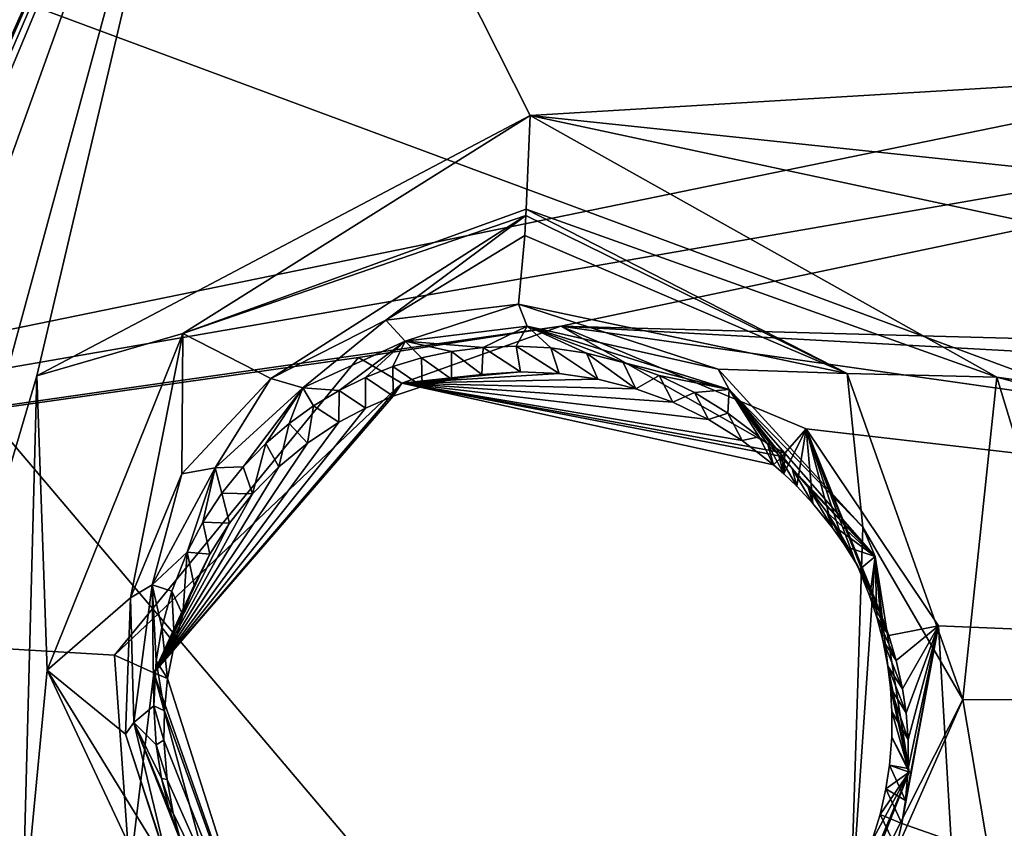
# Model space of a CAD drawing. Header units: millimetres. Extents: x -147 to 294, y -82 to 275.
# Tile 453 of 609: x 194.7 to 200.19, y 246.17 to 250.68. Entities that reach past the tile are written whole.
import ezdxf

# ---------------------------------------------------------------- set-up
doc = ezdxf.new("R2010")
doc.units = ezdxf.units.MM
doc.header["$LTSCALE"] = 67.506716
for name, color, linetype in [('1625', 7, 'CONTINUOUS'), ('1643', 7, 'CONTINUOUS'), ('1670', 7, 'CONTINUOUS'), ('3726', 7, 'CONTINUOUS'), ('3764', 7, 'CONTINUOUS'), ('3765', 7, 'CONTINUOUS'), ('3766', 7, 'CONTINUOUS'), ('3767', 7, 'CONTINUOUS'), ('3768', 7, 'CONTINUOUS'), ('3769', 7, 'CONTINUOUS'), ('3770', 7, 'CONTINUOUS'), ('3771', 7, 'CONTINUOUS'), ('3772', 7, 'CONTINUOUS'), ('499', 7, 'CONTINUOUS'), ('601', 7, 'CONTINUOUS'), ('611', 7, 'CONTINUOUS'), ('612', 7, 'CONTINUOUS'), ('662', 7, 'CONTINUOUS'), ('841', 7, 'CONTINUOUS')]:
    doc.layers.add(name, color=color, linetype=linetype)

msp = doc.modelspace()

# ---------------------------------------------------------------- linework, layer by layer
at = {"layer": '1625', "linetype": 'CONTINUOUS'}
for points in [[(187.5558, 242.917, -11.1501), (187.1139, 243.3813, -14.0428), (194.7344, 254.6063, -12.1771), (187.5558, 242.917, -11.1501)], [(188.0006, 242.4567, -8.2618), (187.5558, 242.917, -11.1501), (194.7344, 254.6063, -12.1771), (188.0006, 242.4567, -8.2618)], [(195.9043, 253.4007, -5.7726), (188.0006, 242.4567, -8.2618), (194.7344, 254.6063, -12.1771), (195.9043, 253.4007, -5.7726)], [(187.202, 239.8861, -8.0262), (188.0006, 242.4567, -8.2618), (195.9043, 253.4007, -5.7726), (187.202, 239.8861, -8.0262)]]:
    msp.add_3dface(points, dxfattribs=at)
at = {"layer": '1643', "linetype": 'CONTINUOUS'}
for points in [[(187.202, 239.8861, -8.0262), (195.9043, 253.4007, -5.7726), (188.5051, 239.7905, -7.8996), (187.202, 239.8861, -8.0262)], [(195.9043, 253.4007, -5.7726), (189.8064, 239.6973, -7.78), (188.5051, 239.7905, -7.8996), (195.9043, 253.4007, -5.7726)], [(189.8064, 239.6973, -7.78), (195.9043, 253.4007, -5.7726), (189.8647, 239.7818, -7.761), (189.8064, 239.6973, -7.78)], [(189.8647, 239.7818, -7.761), (195.9043, 253.4007, -5.7726), (189.9254, 239.8636, -7.7422), (189.8647, 239.7818, -7.761)], [(189.9254, 239.8636, -7.7422), (195.9043, 253.4007, -5.7726), (190.1901, 240.1637, -7.6699), (189.9254, 239.8636, -7.7422)], [(190.1901, 240.1637, -7.6699), (195.9043, 253.4007, -5.7726), (190.485, 240.4206, -7.6024), (190.1901, 240.1637, -7.6699)], [(190.485, 240.4206, -7.6024), (195.9043, 253.4007, -5.7726), (191.4188, 240.9098, -7.443), (190.485, 240.4206, -7.6024)], [(191.4188, 240.9098, -7.443), (195.9043, 253.4007, -5.7726), (192.5469, 241.0558, -7.3231), (191.4188, 240.9098, -7.443)], [(192.5469, 241.0558, -7.3231), (195.9043, 253.4007, -5.7726), (194.7959, 248.692, -6.2404), (192.5469, 241.0558, -7.3231)], [(195.9043, 253.4007, -5.7726), (197.5468, 250.1453, -5.9645), (194.7959, 248.692, -6.2404), (195.9043, 253.4007, -5.7726)], [(197.5468, 250.1453, -5.9645), (195.9043, 253.4007, -5.7726), (204.3996, 250.5565, -5.7391), (197.5468, 250.1453, -5.9645)], [(204.3996, 250.5565, -5.7391), (195.9043, 253.4007, -5.7726), (202.9667, 251.9624, -5.6625), (204.3996, 250.5565, -5.7391)], [(213.0038, 248.5157, -5.9044), (197.5468, 250.1453, -5.9645), (204.3996, 250.5565, -5.7391), (213.0038, 248.5157, -5.9044)], [(213.0038, 248.5157, -5.9044), (212.5142, 246.9401, -6.0049), (197.5468, 250.1453, -5.9645), (213.0038, 248.5157, -5.9044)], [(197.5468, 250.1453, -5.9645), (212.5142, 246.9401, -6.0049), (200.1496, 248.6845, -5.9904), (197.5468, 250.1453, -5.9645)], [(194.7147, 245.5854, -6.5777), (192.5469, 241.0558, -7.3231), (194.7959, 248.692, -6.2404), (194.7147, 245.5854, -6.5777)], [(212.5142, 246.9401, -6.0049), (212.902, 245.2862, -6.1371), (200.1496, 248.6845, -5.9904), (212.5142, 246.9401, -6.0049)], [(200.1496, 248.6845, -5.9904), (212.902, 245.2862, -6.1371), (200.6965, 246.8815, -6.1373), (200.1496, 248.6845, -5.9904)]]:
    msp.add_3dface(points, dxfattribs=at)
at = {"layer": '1670', "linetype": 'CONTINUOUS'}
for points in [[(193.4176, 254.433, -3.5053), (187.9031, 247.5677, -4.5563), (204.72, 251.0209, -3.3975), (193.4176, 254.433, -3.5053)], [(204.72, 251.0209, -3.3975), (187.9031, 247.5677, -4.5563), (205.9478, 250.702, -3.4091), (204.72, 251.0209, -3.3975)], [(205.9478, 250.702, -3.4091), (187.9031, 247.5677, -4.5563), (197.7173, 248.9699, -3.7503), (205.9478, 250.702, -3.4091)], [(214.6212, 248.5156, -3.6353), (205.9478, 250.702, -3.4091), (197.7173, 248.9699, -3.7503), (214.6212, 248.5156, -3.6353)], [(197.7173, 248.9699, -3.7503), (187.9031, 247.5677, -4.5563), (196.5898, 248.7942, -3.8194), (197.7173, 248.9699, -3.7503)], [(214.0716, 248.0712, -3.65), (214.6212, 248.5156, -3.6353), (197.7173, 248.9699, -3.7503), (214.0716, 248.0712, -3.65)], [(213.4618, 246.7322, -3.7288), (214.0716, 248.0712, -3.65), (197.7173, 248.9699, -3.7503), (213.4618, 246.7322, -3.7288)], [(199.0867, 248.396, -3.7451), (213.4618, 246.7322, -3.7288), (197.7173, 248.9699, -3.7503), (199.0867, 248.396, -3.7451)], [(196.5898, 248.7942, -3.8194), (187.9031, 247.5677, -4.5563), (195.2285, 247.1336, -4.058), (196.5898, 248.7942, -3.8194)], [(199.8242, 247.2973, -3.8183), (213.4618, 246.7322, -3.7288), (199.0867, 248.396, -3.7451), (199.8242, 247.2973, -3.8183)], [(187.9031, 247.5677, -4.5563), (184.3451, 239.7066, -6.0448), (195.314, 245.924, -4.1828), (187.9031, 247.5677, -4.5563)], [(195.2285, 247.1336, -4.058), (187.9031, 247.5677, -4.5563), (195.314, 245.924, -4.1828), (195.2285, 247.1336, -4.058)], [(199.8937, 246.0966, -3.9325), (213.4618, 246.7322, -3.7288), (199.8242, 247.2973, -3.8183), (199.8937, 246.0966, -3.9325)], [(198.5865, 244.4599, -4.1641), (213.4618, 246.7322, -3.7288), (199.8937, 246.0966, -3.9325), (198.5865, 244.4599, -4.1641)], [(213.4618, 246.7322, -3.7288), (198.5865, 244.4599, -4.1641), (207.1573, 243.304, -4.0113), (213.4618, 246.7322, -3.7288)]]:
    msp.add_3dface(points, dxfattribs=at)
at = {"layer": '3726', "linetype": 'CONTINUOUS'}
msp.add_3dface([(194.7344, 254.6063, -12.1771), (187.1139, 243.3813, -14.0428), (194.3424, 255.0643, -12.5345), (194.7344, 254.6063, -12.1771)], dxfattribs=at)
at = {"layer": '3764', "linetype": 'CONTINUOUS'}
for points in [[(199.0333, 248.0762, -4.0726), (199.0867, 248.396, -3.7451), (198.9611, 248.1459, -4.0719), (199.0333, 248.0762, -4.0726)], [(198.9611, 248.1459, -4.0719), (199.0867, 248.396, -3.7451), (198.9674, 248.2597, -3.829), (198.9611, 248.1459, -4.0719)], [(199.1234, 247.9797, -4.0741), (199.0867, 248.396, -3.7451), (199.0333, 248.0762, -4.0726), (199.1234, 247.9797, -4.0741)], [(199.8242, 247.2973, -3.8183), (199.0867, 248.396, -3.7451), (199.5473, 247.2431, -4.1031), (199.8242, 247.2973, -3.8183)], [(199.5473, 247.2431, -4.1031), (199.0867, 248.396, -3.7451), (199.5022, 247.3652, -4.0966), (199.5473, 247.2431, -4.1031)], [(199.5022, 247.3652, -4.0966), (199.0867, 248.396, -3.7451), (199.4321, 247.5208, -4.0892), (199.5022, 247.3652, -4.0966)], [(199.4321, 247.5208, -4.0892), (199.0867, 248.396, -3.7451), (199.3624, 247.6491, -4.0839), (199.4321, 247.5208, -4.0892)], [(199.3624, 247.6491, -4.0839), (199.0867, 248.396, -3.7451), (199.2957, 247.7554, -4.0801), (199.3624, 247.6491, -4.0839)], [(199.2957, 247.7554, -4.0801), (199.0867, 248.396, -3.7451), (199.2333, 247.8438, -4.0774), (199.2957, 247.7554, -4.0801)], [(199.2333, 247.8438, -4.0774), (199.0867, 248.396, -3.7451), (199.1234, 247.9797, -4.0741), (199.2333, 247.8438, -4.0774)], [(198.9042, 248.1963, -4.0717), (198.9611, 248.1459, -4.0719), (198.952, 248.2427, -3.854), (198.9042, 248.1963, -4.0717)], [(198.952, 248.2427, -3.854), (198.9611, 248.1459, -4.0719), (198.9674, 248.2597, -3.829), (198.952, 248.2427, -3.854)], [(199.5886, 247.1039, -4.1111), (199.8242, 247.2973, -3.8183), (199.5473, 247.2431, -4.1031), (199.5886, 247.1039, -4.1111)], [(199.6234, 246.9449, -4.1212), (199.8242, 247.2973, -3.8183), (199.5886, 247.1039, -4.1111), (199.6234, 246.9449, -4.1212)], [(199.8937, 246.0966, -3.9325), (199.8242, 247.2973, -3.8183), (199.619, 246.1937, -4.1807), (199.8937, 246.0966, -3.9325)], [(199.619, 246.1937, -4.1807), (199.8242, 247.2973, -3.8183), (199.6395, 246.3221, -4.169), (199.619, 246.1937, -4.1807)], [(199.6428, 246.811, -4.1303), (199.8242, 247.2973, -3.8183), (199.6234, 246.9449, -4.1212), (199.6428, 246.811, -4.1303)], [(199.6395, 246.3221, -4.169), (199.8242, 247.2973, -3.8183), (199.6542, 246.5008, -4.1539), (199.6395, 246.3221, -4.169)], [(199.6541, 246.6633, -4.1411), (199.8242, 247.2973, -3.8183), (199.6428, 246.811, -4.1303), (199.6541, 246.6633, -4.1411)], [(199.6542, 246.5008, -4.1539), (199.8242, 247.2973, -3.8183), (199.6541, 246.6633, -4.1411), (199.6542, 246.5008, -4.1539)], [(199.5881, 246.0582, -4.1936), (199.8937, 246.0966, -3.9325), (199.619, 246.1937, -4.1807), (199.5881, 246.0582, -4.1936)]]:
    msp.add_3dface(points, dxfattribs=at)
at = {"layer": '3765', "linetype": 'CONTINUOUS'}
for points in [[(197.7173, 248.9699, -3.7503), (196.5898, 248.7942, -3.8194), (196.8307, 248.6518, -3.9242), (197.7173, 248.9699, -3.7503)], [(198.9674, 248.2597, -3.829), (197.7173, 248.9699, -3.7503), (196.8307, 248.6518, -3.9242), (198.9674, 248.2597, -3.829)], [(199.0867, 248.396, -3.7451), (197.7173, 248.9699, -3.7503), (198.9674, 248.2597, -3.829), (199.0867, 248.396, -3.7451)], [(196.5898, 248.7942, -3.8194), (195.2285, 247.1336, -4.058), (196.8307, 248.6518, -3.9242), (196.5898, 248.7942, -3.8194)], [(197.7086, 248.705, -4.1103), (196.8307, 248.6518, -3.9242), (197.4924, 248.7137, -4.1239), (197.7086, 248.705, -4.1103)], [(197.4924, 248.7137, -4.1239), (196.8307, 248.6518, -3.9242), (197.2778, 248.7002, -4.1392), (197.4924, 248.7137, -4.1239)], [(197.9242, 248.6738, -4.0986), (196.8307, 248.6518, -3.9242), (197.7086, 248.705, -4.1103), (197.9242, 248.6738, -4.0986)], [(197.2778, 248.7002, -4.1392), (196.8307, 248.6518, -3.9242), (197.1088, 248.6735, -4.1526), (197.2778, 248.7002, -4.1392)], [(198.1363, 248.6202, -4.0889), (196.8307, 248.6518, -3.9242), (197.9242, 248.6738, -4.0986), (198.1363, 248.6202, -4.0889)], [(197.1088, 248.6735, -4.1526), (196.8307, 248.6518, -3.9242), (196.9437, 248.6332, -4.167), (197.1088, 248.6735, -4.1526)], [(196.8307, 248.6518, -3.9242), (195.2285, 247.1336, -4.058), (195.4483, 247.0356, -4.1585), (196.8307, 248.6518, -3.9242)], [(196.8307, 248.6518, -3.9242), (195.4483, 247.0356, -4.1585), (196.783, 248.5793, -4.1822), (196.8307, 248.6518, -3.9242)], [(196.9437, 248.6332, -4.167), (196.8307, 248.6518, -3.9242), (196.783, 248.5793, -4.1822), (196.9437, 248.6332, -4.167)], [(198.9042, 248.1963, -4.0717), (198.952, 248.2427, -3.854), (196.8307, 248.6518, -3.9242), (198.9042, 248.1963, -4.0717)], [(198.9042, 248.1963, -4.0717), (196.8307, 248.6518, -3.9242), (198.7292, 248.3313, -4.0727), (198.9042, 248.1963, -4.0717)], [(198.952, 248.2427, -3.854), (198.9674, 248.2597, -3.829), (196.8307, 248.6518, -3.9242), (198.952, 248.2427, -3.854)], [(198.7292, 248.3313, -4.0727), (196.8307, 248.6518, -3.9242), (198.5413, 248.4478, -4.0759), (198.7292, 248.3313, -4.0727)], [(198.5413, 248.4478, -4.0759), (196.8307, 248.6518, -3.9242), (198.3428, 248.5446, -4.0813), (198.5413, 248.4478, -4.0759)], [(198.3428, 248.5446, -4.0813), (196.8307, 248.6518, -3.9242), (198.1363, 248.6202, -4.0889), (198.3428, 248.5446, -4.0813)], [(196.783, 248.5793, -4.1822), (195.4483, 247.0356, -4.1585), (196.628, 248.5122, -4.1983), (196.783, 248.5793, -4.1822)], [(196.628, 248.5122, -4.1983), (195.4483, 247.0356, -4.1585), (196.4798, 248.4329, -4.2149), (196.628, 248.5122, -4.1983)], [(196.4798, 248.4329, -4.2149), (195.4483, 247.0356, -4.1585), (196.3054, 248.3172, -4.2365), (196.4798, 248.4329, -4.2149)], [(196.3054, 248.3172, -4.2365), (195.4483, 247.0356, -4.1585), (196.1447, 248.184, -4.2588), (196.3054, 248.3172, -4.2365)], [(196.1447, 248.184, -4.2588), (195.4483, 247.0356, -4.1585), (195.9983, 248.0339, -4.2817), (196.1447, 248.184, -4.2588)], [(195.9983, 248.0339, -4.2817), (195.4483, 247.0356, -4.1585), (195.8691, 247.8702, -4.3048), (195.9983, 248.0339, -4.2817)], [(195.8691, 247.8702, -4.3048), (195.4483, 247.0356, -4.1585), (195.76, 247.6974, -4.3273), (195.8691, 247.8702, -4.3048)], [(195.76, 247.6974, -4.3273), (195.4483, 247.0356, -4.1585), (195.6735, 247.5238, -4.3485), (195.76, 247.6974, -4.3273)], [(195.6735, 247.5238, -4.3485), (195.4483, 247.0356, -4.1585), (195.609, 247.3572, -4.3676), (195.6735, 247.5238, -4.3485)], [(195.609, 247.3572, -4.3676), (195.4483, 247.0356, -4.1585), (195.5629, 247.199, -4.3847), (195.609, 247.3572, -4.3676)], [(195.5629, 247.199, -4.3847), (195.4483, 247.0356, -4.1585), (195.5247, 247.0027, -4.4047), (195.5629, 247.199, -4.3847)], [(195.2285, 247.1336, -4.058), (195.314, 245.924, -4.1828), (195.4483, 247.0356, -4.1585), (195.2285, 247.1336, -4.058)], [(195.314, 245.924, -4.1828), (196.0411, 244.8424, -4.2603), (195.4483, 247.0356, -4.1585), (195.314, 245.924, -4.1828)], [(196.0411, 244.8424, -4.2603), (196.166, 244.9908, -4.302), (195.4483, 247.0356, -4.1585), (196.0411, 244.8424, -4.2603)], [(195.4483, 247.0356, -4.1585), (196.166, 244.9908, -4.302), (195.5247, 247.0027, -4.4047), (195.4483, 247.0356, -4.1585)], [(195.5247, 247.0027, -4.4047), (196.166, 244.9908, -4.302), (195.5069, 246.8228, -4.4219), (195.5247, 247.0027, -4.4047)], [(195.5069, 246.8228, -4.4219), (196.166, 244.9908, -4.302), (195.5046, 246.6586, -4.4366), (195.5069, 246.8228, -4.4219)], [(195.5046, 246.6586, -4.4366), (196.166, 244.9908, -4.302), (195.522, 246.4399, -4.4547), (195.5046, 246.6586, -4.4366)], [(195.522, 246.4399, -4.4547), (196.166, 244.9908, -4.302), (195.5561, 246.2511, -4.469), (195.522, 246.4399, -4.4547)], [(195.5561, 246.2511, -4.469), (196.166, 244.9908, -4.302), (195.6003, 246.0882, -4.4803), (195.5561, 246.2511, -4.469)]]:
    msp.add_3dface(points, dxfattribs=at)
at = {"layer": '3766', "linetype": 'CONTINUOUS'}
for points in [[(197.2837, 248.8504, -4.7862), (197.2778, 248.7002, -4.1392), (197.1081, 248.8281, -4.7966), (197.2837, 248.8504, -4.7862)], [(197.4924, 248.7137, -4.1239), (197.2778, 248.7002, -4.1392), (197.2837, 248.8504, -4.7862), (197.4924, 248.7137, -4.1239)], [(197.4687, 248.8576, -4.777), (197.4924, 248.7137, -4.1239), (197.2837, 248.8504, -4.7862), (197.4687, 248.8576, -4.777)], [(197.7086, 248.705, -4.1103), (197.4924, 248.7137, -4.1239), (197.4687, 248.8576, -4.777), (197.7086, 248.705, -4.1103)], [(197.6618, 248.8475, -4.7691), (197.7086, 248.705, -4.1103), (197.4687, 248.8576, -4.777), (197.6618, 248.8475, -4.7691)], [(197.9242, 248.6738, -4.0986), (197.7086, 248.705, -4.1103), (197.6618, 248.8475, -4.7691), (197.9242, 248.6738, -4.0986)], [(197.8615, 248.8179, -4.7629), (197.9242, 248.6738, -4.0986), (197.6618, 248.8475, -4.7691), (197.8615, 248.8179, -4.7629)], [(196.9409, 248.7922, -4.808), (196.9437, 248.6332, -4.167), (196.7814, 248.7438, -4.8203), (196.9409, 248.7922, -4.808)], [(197.1081, 248.8281, -4.7966), (197.1088, 248.6735, -4.1526), (196.9409, 248.7922, -4.808), (197.1081, 248.8281, -4.7966)], [(197.1088, 248.6735, -4.1526), (196.9437, 248.6332, -4.167), (196.9409, 248.7922, -4.808), (197.1088, 248.6735, -4.1526)], [(197.2778, 248.7002, -4.1392), (197.1088, 248.6735, -4.1526), (197.1081, 248.8281, -4.7966), (197.2778, 248.7002, -4.1392)], [(198.1363, 248.6202, -4.0889), (197.9242, 248.6738, -4.0986), (197.8615, 248.8179, -4.7629), (198.1363, 248.6202, -4.0889)], [(198.0645, 248.767, -4.7587), (198.1363, 248.6202, -4.0889), (197.8615, 248.8179, -4.7629), (198.0645, 248.767, -4.7587)], [(196.7814, 248.7438, -4.8203), (196.783, 248.5793, -4.1822), (196.6282, 248.6831, -4.8337), (196.7814, 248.7438, -4.8203)], [(196.9437, 248.6332, -4.167), (196.783, 248.5793, -4.1822), (196.7814, 248.7438, -4.8203), (196.9437, 248.6332, -4.167)], [(198.2665, 248.6939, -4.7567), (198.1363, 248.6202, -4.0889), (198.0645, 248.767, -4.7587), (198.2665, 248.6939, -4.7567)], [(196.6282, 248.6831, -4.8337), (196.628, 248.5122, -4.1983), (196.4808, 248.6102, -4.8481), (196.6282, 248.6831, -4.8337)], [(196.783, 248.5793, -4.1822), (196.628, 248.5122, -4.1983), (196.6282, 248.6831, -4.8337), (196.783, 248.5793, -4.1822)], [(198.3428, 248.5446, -4.0813), (198.1363, 248.6202, -4.0889), (198.2665, 248.6939, -4.7567), (198.3428, 248.5446, -4.0813)], [(198.4632, 248.5991, -4.757), (198.3428, 248.5446, -4.0813), (198.2665, 248.6939, -4.7567), (198.4632, 248.5991, -4.757)], [(196.4808, 248.6102, -4.8481), (196.4798, 248.4329, -4.2149), (196.3391, 248.5251, -4.8635), (196.4808, 248.6102, -4.8481)], [(196.628, 248.5122, -4.1983), (196.4798, 248.4329, -4.2149), (196.4808, 248.6102, -4.8481), (196.628, 248.5122, -4.1983)], [(198.5413, 248.4478, -4.0759), (198.3428, 248.5446, -4.0813), (198.4632, 248.5991, -4.757), (198.5413, 248.4478, -4.0759)], [(198.6496, 248.4844, -4.7597), (198.5413, 248.4478, -4.0759), (198.4632, 248.5991, -4.757), (198.6496, 248.4844, -4.7597)], [(196.3391, 248.5251, -4.8635), (196.3054, 248.3172, -4.2365), (196.2028, 248.4268, -4.8801), (196.3391, 248.5251, -4.8635)], [(196.4798, 248.4329, -4.2149), (196.3054, 248.3172, -4.2365), (196.3391, 248.5251, -4.8635), (196.4798, 248.4329, -4.2149)], [(198.7292, 248.3313, -4.0727), (198.5413, 248.4478, -4.0759), (198.6496, 248.4844, -4.7597), (198.7292, 248.3313, -4.0727)], [(198.8232, 248.3513, -4.7648), (198.7292, 248.3313, -4.0727), (198.6496, 248.4844, -4.7597), (198.8232, 248.3513, -4.7648)], [(196.2028, 248.4268, -4.8801), (196.1447, 248.184, -4.2588), (196.0722, 248.3143, -4.8979), (196.2028, 248.4268, -4.8801)], [(196.3054, 248.3172, -4.2365), (196.1447, 248.184, -4.2588), (196.2028, 248.4268, -4.8801), (196.3054, 248.3172, -4.2365)], [(198.9042, 248.1963, -4.0717), (198.7292, 248.3313, -4.0727), (198.8232, 248.3513, -4.7648), (198.9042, 248.1963, -4.0717)], [(196.0722, 248.3143, -4.8979), (195.9983, 248.0339, -4.2817), (195.946, 248.1842, -4.9175), (196.0722, 248.3143, -4.8979)], [(196.1447, 248.184, -4.2588), (195.9983, 248.0339, -4.2817), (196.0722, 248.3143, -4.8979), (196.1447, 248.184, -4.2588)], [(195.946, 248.1842, -4.9175), (195.9983, 248.0339, -4.2817), (195.8282, 248.0378, -4.9384), (195.946, 248.1842, -4.9175)], [(195.8282, 248.0378, -4.9384), (195.8691, 247.8702, -4.3048), (195.7215, 247.8752, -4.9606), (195.8282, 248.0378, -4.9384)], [(195.9983, 248.0339, -4.2817), (195.8691, 247.8702, -4.3048), (195.8282, 248.0378, -4.9384), (195.9983, 248.0339, -4.2817)], [(195.7215, 247.8752, -4.9606), (195.76, 247.6974, -4.3273), (195.6341, 247.7088, -4.9823), (195.7215, 247.8752, -4.9606)], [(195.8691, 247.8702, -4.3048), (195.76, 247.6974, -4.3273), (195.7215, 247.8752, -4.9606), (195.8691, 247.8702, -4.3048)], [(195.6341, 247.7088, -4.9823), (195.609, 247.3572, -4.3676), (195.5476, 247.4906, -5.0095), (195.6341, 247.7088, -4.9823)], [(195.6735, 247.5238, -4.3485), (195.609, 247.3572, -4.3676), (195.6341, 247.7088, -4.9823), (195.6735, 247.5238, -4.3485)], [(195.76, 247.6974, -4.3273), (195.6735, 247.5238, -4.3485), (195.6341, 247.7088, -4.9823), (195.76, 247.6974, -4.3273)], [(195.5476, 247.4906, -5.0095), (195.5629, 247.199, -4.3847), (195.4927, 247.2883, -5.0336), (195.5476, 247.4906, -5.0095)], [(195.609, 247.3572, -4.3676), (195.5629, 247.199, -4.3847), (195.5476, 247.4906, -5.0095), (195.609, 247.3572, -4.3676)], [(195.4927, 247.2883, -5.0336), (195.5247, 247.0027, -4.4047), (195.4615, 247.1017, -5.0548), (195.4927, 247.2883, -5.0336)], [(195.5629, 247.199, -4.3847), (195.5247, 247.0027, -4.4047), (195.4927, 247.2883, -5.0336), (195.5629, 247.199, -4.3847)], [(195.4615, 247.1017, -5.0548), (195.5069, 246.8228, -4.4219), (195.4474, 246.8509, -5.0821), (195.4615, 247.1017, -5.0548)], [(195.5247, 247.0027, -4.4047), (195.5069, 246.8228, -4.4219), (195.4615, 247.1017, -5.0548), (195.5247, 247.0027, -4.4047)], [(195.5069, 246.8228, -4.4219), (195.5046, 246.6586, -4.4366), (195.4474, 246.8509, -5.0821), (195.5069, 246.8228, -4.4219)], [(195.4474, 246.8509, -5.0821), (195.5046, 246.6586, -4.4366), (195.4605, 246.633, -5.1046), (195.4474, 246.8509, -5.0821)], [(195.5046, 246.6586, -4.4366), (195.522, 246.4399, -4.4547), (195.4605, 246.633, -5.1046), (195.5046, 246.6586, -4.4366)], [(195.4605, 246.633, -5.1046), (195.522, 246.4399, -4.4547), (195.4909, 246.4444, -5.123), (195.4605, 246.633, -5.1046)], [(195.522, 246.4399, -4.4547), (195.5561, 246.2511, -4.469), (195.4909, 246.4444, -5.123), (195.522, 246.4399, -4.4547)], [(195.4909, 246.4444, -5.123), (195.5561, 246.2511, -4.469), (195.532, 246.2816, -5.1382), (195.4909, 246.4444, -5.123)], [(195.5561, 246.2511, -4.469), (195.6003, 246.0882, -4.4803), (195.532, 246.2816, -5.1382), (195.5561, 246.2511, -4.469)], [(195.532, 246.2816, -5.1382), (195.6003, 246.0882, -4.4803), (195.5792, 246.1409, -5.1508), (195.532, 246.2816, -5.1382)]]:
    msp.add_3dface(points, dxfattribs=at)
at = {"layer": '3767', "linetype": 'CONTINUOUS'}
for points in [[(198.9042, 248.1963, -4.0717), (198.8232, 248.3513, -4.7648), (198.8717, 248.3091, -4.7667), (198.9042, 248.1963, -4.0717)], [(198.9611, 248.1459, -4.0719), (198.9042, 248.1963, -4.0717), (198.8717, 248.3091, -4.7667), (198.9611, 248.1459, -4.0719)], [(198.9323, 248.2514, -4.7695), (198.9611, 248.1459, -4.0719), (198.8717, 248.3091, -4.7667), (198.9323, 248.2514, -4.7695)], [(199.0333, 248.0762, -4.0726), (198.9611, 248.1459, -4.0719), (198.9323, 248.2514, -4.7695), (199.0333, 248.0762, -4.0726)], [(199.0069, 248.1749, -4.7736), (199.0333, 248.0762, -4.0726), (198.9323, 248.2514, -4.7695), (199.0069, 248.1749, -4.7736)], [(199.1234, 247.9797, -4.0741), (199.0333, 248.0762, -4.0726), (199.0069, 248.1749, -4.7736), (199.1234, 247.9797, -4.0741)], [(199.0962, 248.0716, -4.7796), (199.1234, 247.9797, -4.0741), (199.0069, 248.1749, -4.7736), (199.0962, 248.0716, -4.7796)], [(199.2333, 247.8438, -4.0774), (199.1234, 247.9797, -4.0741), (199.0962, 248.0716, -4.7796), (199.2333, 247.8438, -4.0774)], [(199.2011, 247.9306, -4.7885), (199.2333, 247.8438, -4.0774), (199.0962, 248.0716, -4.7796), (199.2011, 247.9306, -4.7885)], [(199.2957, 247.7554, -4.0801), (199.2333, 247.8438, -4.0774), (199.2011, 247.9306, -4.7885), (199.2957, 247.7554, -4.0801)], [(199.2589, 247.841, -4.7945), (199.2957, 247.7554, -4.0801), (199.2011, 247.9306, -4.7885), (199.2589, 247.841, -4.7945)], [(199.3624, 247.6491, -4.0839), (199.2957, 247.7554, -4.0801), (199.2589, 247.841, -4.7945), (199.3624, 247.6491, -4.0839)], [(199.3194, 247.7351, -4.802), (199.3624, 247.6491, -4.0839), (199.2589, 247.841, -4.7945), (199.3194, 247.7351, -4.802)], [(199.4321, 247.5208, -4.0892), (199.3624, 247.6491, -4.0839), (199.3194, 247.7351, -4.802), (199.4321, 247.5208, -4.0892)], [(199.381, 247.6097, -4.8114), (199.4321, 247.5208, -4.0892), (199.3194, 247.7351, -4.802), (199.381, 247.6097, -4.8114)], [(199.5022, 247.3652, -4.0966), (199.4321, 247.5208, -4.0892), (199.381, 247.6097, -4.8114), (199.5022, 247.3652, -4.0966)], [(199.4414, 247.4607, -4.8231), (199.5022, 247.3652, -4.0966), (199.381, 247.6097, -4.8114), (199.4414, 247.4607, -4.8231)], [(199.5473, 247.2431, -4.1031), (199.5022, 247.3652, -4.0966), (199.4414, 247.4607, -4.8231), (199.5473, 247.2431, -4.1031)], [(199.4792, 247.3459, -4.8325), (199.5473, 247.2431, -4.1031), (199.4414, 247.4607, -4.8231), (199.4792, 247.3459, -4.8325)], [(199.5886, 247.1039, -4.1111), (199.5473, 247.2431, -4.1031), (199.4792, 247.3459, -4.8325), (199.5886, 247.1039, -4.1111)], [(199.513, 247.2168, -4.8435), (199.5886, 247.1039, -4.1111), (199.4792, 247.3459, -4.8325), (199.513, 247.2168, -4.8435)], [(199.6234, 246.9449, -4.1212), (199.5886, 247.1039, -4.1111), (199.513, 247.2168, -4.8435), (199.6234, 246.9449, -4.1212)], [(199.5408, 247.0715, -4.8564), (199.6234, 246.9449, -4.1212), (199.513, 247.2168, -4.8435), (199.5408, 247.0715, -4.8564)], [(199.6428, 246.811, -4.1303), (199.6234, 246.9449, -4.1212), (199.5408, 247.0715, -4.8564), (199.6428, 246.811, -4.1303)], [(199.5557, 246.9509, -4.8675), (199.6428, 246.811, -4.1303), (199.5408, 247.0715, -4.8564), (199.5557, 246.9509, -4.8675)], [(199.6541, 246.6633, -4.1411), (199.6428, 246.811, -4.1303), (199.5557, 246.9509, -4.8675), (199.6541, 246.6633, -4.1411)], [(199.5637, 246.8193, -4.88), (199.6541, 246.6633, -4.1411), (199.5557, 246.9509, -4.8675), (199.5637, 246.8193, -4.88)], [(199.5628, 246.6759, -4.8942), (199.6542, 246.5008, -4.1539), (199.5637, 246.8193, -4.88), (199.5628, 246.6759, -4.8942)], [(199.6542, 246.5008, -4.1539), (199.6541, 246.6633, -4.1411), (199.5637, 246.8193, -4.88), (199.6542, 246.5008, -4.1539)], [(199.5503, 246.5204, -4.9101), (199.6542, 246.5008, -4.1539), (199.5628, 246.6759, -4.8942), (199.5503, 246.5204, -4.9101)], [(199.5298, 246.3867, -4.9243), (199.6395, 246.3221, -4.169), (199.5503, 246.5204, -4.9101), (199.5298, 246.3867, -4.9243)], [(199.6395, 246.3221, -4.169), (199.6542, 246.5008, -4.1539), (199.5503, 246.5204, -4.9101), (199.6395, 246.3221, -4.169)], [(199.4976, 246.2445, -4.9399), (199.619, 246.1937, -4.1807), (199.5298, 246.3867, -4.9243), (199.4976, 246.2445, -4.9399)], [(199.619, 246.1937, -4.1807), (199.6395, 246.3221, -4.169), (199.5298, 246.3867, -4.9243), (199.619, 246.1937, -4.1807)], [(199.4515, 246.0947, -4.9571), (199.5881, 246.0582, -4.1936), (199.4976, 246.2445, -4.9399), (199.4515, 246.0947, -4.9571)], [(199.5881, 246.0582, -4.1936), (199.619, 246.1937, -4.1807), (199.4976, 246.2445, -4.9399), (199.5881, 246.0582, -4.1936)]]:
    msp.add_3dface(points, dxfattribs=at)
at = {"layer": '3768', "linetype": 'CONTINUOUS'}
for points in [[(197.5291, 248.9698, -4.7639), (197.2837, 248.8504, -4.7862), (196.8492, 248.8863, -4.8036), (197.5291, 248.9698, -4.7639)], [(197.4687, 248.8576, -4.777), (197.2837, 248.8504, -4.7862), (197.5291, 248.9698, -4.7639), (197.4687, 248.8576, -4.777)], [(197.6618, 248.8475, -4.7691), (197.4687, 248.8576, -4.777), (197.5291, 248.9698, -4.7639), (197.6618, 248.8475, -4.7691)], [(198.0645, 248.767, -4.7587), (197.8615, 248.8179, -4.7629), (197.5291, 248.9698, -4.7639), (198.0645, 248.767, -4.7587)], [(198.0645, 248.767, -4.7587), (197.5291, 248.9698, -4.7639), (198.6564, 248.6149, -4.7475), (198.0645, 248.767, -4.7587)], [(197.8615, 248.8179, -4.7629), (197.6618, 248.8475, -4.7691), (197.5291, 248.9698, -4.7639), (197.8615, 248.8179, -4.7629)], [(196.8492, 248.8863, -4.8036), (196.4808, 248.6102, -4.8481), (196.2796, 248.6244, -4.857), (196.8492, 248.8863, -4.8036)], [(196.6282, 248.6831, -4.8337), (196.4808, 248.6102, -4.8481), (196.8492, 248.8863, -4.8036), (196.6282, 248.6831, -4.8337)], [(196.7814, 248.7438, -4.8203), (196.6282, 248.6831, -4.8337), (196.8492, 248.8863, -4.8036), (196.7814, 248.7438, -4.8203)], [(196.9409, 248.7922, -4.808), (196.7814, 248.7438, -4.8203), (196.8492, 248.8863, -4.8036), (196.9409, 248.7922, -4.808)], [(197.2837, 248.8504, -4.7862), (197.1081, 248.8281, -4.7966), (196.8492, 248.8863, -4.8036), (197.2837, 248.8504, -4.7862)], [(197.1081, 248.8281, -4.7966), (196.9409, 248.7922, -4.808), (196.8492, 248.8863, -4.8036), (197.1081, 248.8281, -4.7966)], [(198.2665, 248.6939, -4.7567), (198.0645, 248.767, -4.7587), (198.6564, 248.6149, -4.7475), (198.2665, 248.6939, -4.7567)], [(198.4632, 248.5991, -4.757), (198.2665, 248.6939, -4.7567), (198.6564, 248.6149, -4.7475), (198.4632, 248.5991, -4.757)], [(196.2796, 248.6244, -4.857), (195.946, 248.1842, -4.9175), (195.7908, 248.1793, -4.9264), (196.2796, 248.6244, -4.857)], [(196.0722, 248.3143, -4.8979), (195.946, 248.1842, -4.9175), (196.2796, 248.6244, -4.857), (196.0722, 248.3143, -4.8979)], [(196.2028, 248.4268, -4.8801), (196.0722, 248.3143, -4.8979), (196.2796, 248.6244, -4.857), (196.2028, 248.4268, -4.8801)], [(196.3391, 248.5251, -4.8635), (196.2028, 248.4268, -4.8801), (196.2796, 248.6244, -4.857), (196.3391, 248.5251, -4.8635)], [(196.4808, 248.6102, -4.8481), (196.3391, 248.5251, -4.8635), (196.2796, 248.6244, -4.857), (196.4808, 248.6102, -4.8481)], [(198.6496, 248.4844, -4.7597), (198.4632, 248.5991, -4.757), (198.6564, 248.6149, -4.7475), (198.6496, 248.4844, -4.7597)], [(198.8232, 248.3513, -4.7648), (198.6496, 248.4844, -4.7597), (198.6564, 248.6149, -4.7475), (198.8232, 248.3513, -4.7648)], [(198.8717, 248.3091, -4.7667), (198.8232, 248.3513, -4.7648), (198.6564, 248.6149, -4.7475), (198.8717, 248.3091, -4.7667)], [(199.0069, 248.1749, -4.7736), (198.9323, 248.2514, -4.7695), (198.6564, 248.6149, -4.7475), (199.0069, 248.1749, -4.7736)], [(199.4704, 247.6846, -4.8007), (199.0069, 248.1749, -4.7736), (198.6564, 248.6149, -4.7475), (199.4704, 247.6846, -4.8007)], [(198.9323, 248.2514, -4.7695), (198.8717, 248.3091, -4.7667), (198.6564, 248.6149, -4.7475), (198.9323, 248.2514, -4.7695)], [(195.7908, 248.1793, -4.9264), (195.6341, 247.7088, -4.9823), (195.4388, 247.5263, -5.0121), (195.7908, 248.1793, -4.9264)], [(195.7215, 247.8752, -4.9606), (195.6341, 247.7088, -4.9823), (195.7908, 248.1793, -4.9264), (195.7215, 247.8752, -4.9606)], [(195.8282, 248.0378, -4.9384), (195.7215, 247.8752, -4.9606), (195.7908, 248.1793, -4.9264), (195.8282, 248.0378, -4.9384)], [(195.946, 248.1842, -4.9175), (195.8282, 248.0378, -4.9384), (195.7908, 248.1793, -4.9264), (195.946, 248.1842, -4.9175)], [(199.0962, 248.0716, -4.7796), (199.0069, 248.1749, -4.7736), (199.4704, 247.6846, -4.8007), (199.0962, 248.0716, -4.7796)], [(199.2011, 247.9306, -4.7885), (199.0962, 248.0716, -4.7796), (199.4704, 247.6846, -4.8007), (199.2011, 247.9306, -4.7885)], [(199.2589, 247.841, -4.7945), (199.2011, 247.9306, -4.7885), (199.4704, 247.6846, -4.8007), (199.2589, 247.841, -4.7945)], [(199.3194, 247.7351, -4.802), (199.2589, 247.841, -4.7945), (199.4704, 247.6846, -4.8007), (199.3194, 247.7351, -4.802)], [(195.6341, 247.7088, -4.9823), (195.5476, 247.4906, -5.0095), (195.4388, 247.5263, -5.0121), (195.6341, 247.7088, -4.9823)], [(199.381, 247.6097, -4.8114), (199.3194, 247.7351, -4.802), (199.4704, 247.6846, -4.8007), (199.381, 247.6097, -4.8114)], [(199.4414, 247.4607, -4.8231), (199.381, 247.6097, -4.8114), (199.4704, 247.6846, -4.8007), (199.4414, 247.4607, -4.8231)], [(199.4792, 247.3459, -4.8325), (199.4414, 247.4607, -4.8231), (199.4704, 247.6846, -4.8007), (199.4792, 247.3459, -4.8325)], [(199.5408, 247.0715, -4.8564), (199.513, 247.2168, -4.8435), (199.4704, 247.6846, -4.8007), (199.5408, 247.0715, -4.8564)], [(199.6602, 246.4803, -4.9095), (199.5408, 247.0715, -4.8564), (199.4704, 247.6846, -4.8007), (199.6602, 246.4803, -4.9095)], [(199.513, 247.2168, -4.8435), (199.4792, 247.3459, -4.8325), (199.4704, 247.6846, -4.8007), (199.513, 247.2168, -4.8435)], [(195.4388, 247.5263, -5.0121), (195.4474, 246.8509, -5.0821), (195.3362, 246.7576, -5.0986), (195.4388, 247.5263, -5.0121)], [(195.5476, 247.4906, -5.0095), (195.4927, 247.2883, -5.0336), (195.4388, 247.5263, -5.0121), (195.5476, 247.4906, -5.0095)], [(195.4927, 247.2883, -5.0336), (195.4615, 247.1017, -5.0548), (195.4388, 247.5263, -5.0121), (195.4927, 247.2883, -5.0336)], [(195.4615, 247.1017, -5.0548), (195.4474, 246.8509, -5.0821), (195.4388, 247.5263, -5.0121), (195.4615, 247.1017, -5.0548)], [(199.5557, 246.9509, -4.8675), (199.5408, 247.0715, -4.8564), (199.6602, 246.4803, -4.9095), (199.5557, 246.9509, -4.8675)], [(199.5637, 246.8193, -4.88), (199.5557, 246.9509, -4.8675), (199.6602, 246.4803, -4.9095), (199.5637, 246.8193, -4.88)], [(195.4474, 246.8509, -5.0821), (195.4605, 246.633, -5.1046), (195.3362, 246.7576, -5.0986), (195.4474, 246.8509, -5.0821)], [(199.5628, 246.6759, -4.8942), (199.5637, 246.8193, -4.88), (199.6602, 246.4803, -4.9095), (199.5628, 246.6759, -4.8942)], [(195.4605, 246.633, -5.1046), (195.4909, 246.4444, -5.123), (195.3362, 246.7576, -5.0986), (195.4605, 246.633, -5.1046)], [(195.4909, 246.4444, -5.123), (195.532, 246.2816, -5.1382), (195.3362, 246.7576, -5.0986), (195.4909, 246.4444, -5.123)], [(195.532, 246.2816, -5.1382), (195.5792, 246.1409, -5.1508), (195.3362, 246.7576, -5.0986), (195.532, 246.2816, -5.1382)], [(195.5792, 246.1409, -5.1508), (195.6294, 246.0192, -5.1611), (195.3362, 246.7576, -5.0986), (195.5792, 246.1409, -5.1508)], [(195.3362, 246.7576, -5.0986), (195.6294, 246.0192, -5.1611), (195.5245, 245.978, -5.1719), (195.3362, 246.7576, -5.0986)], [(199.5503, 246.5204, -4.9101), (199.5628, 246.6759, -4.8942), (199.6602, 246.4803, -4.9095), (199.5503, 246.5204, -4.9101)], [(199.2276, 245.4529, -5.0333), (199.4515, 246.0947, -4.9571), (199.6602, 246.4803, -4.9095), (199.2276, 245.4529, -5.0333)], [(199.4515, 246.0947, -4.9571), (199.4976, 246.2445, -4.9399), (199.6602, 246.4803, -4.9095), (199.4515, 246.0947, -4.9571)], [(199.4976, 246.2445, -4.9399), (199.5298, 246.3867, -4.9243), (199.6602, 246.4803, -4.9095), (199.4976, 246.2445, -4.9399)], [(199.5298, 246.3867, -4.9243), (199.5503, 246.5204, -4.9101), (199.6602, 246.4803, -4.9095), (199.5298, 246.3867, -4.9243)]]:
    msp.add_3dface(points, dxfattribs=at)
at = {"layer": '3769', "linetype": 'CONTINUOUS'}
for points in [[(197.4807, 249.092, -5.2236), (196.8492, 248.8863, -4.8036), (196.741, 249.0018, -5.3072), (197.4807, 249.092, -5.2236)], [(197.5291, 248.9698, -4.7639), (196.8492, 248.8863, -4.8036), (197.4807, 249.092, -5.2236), (197.5291, 248.9698, -4.7639)], [(196.741, 249.0018, -5.3072), (196.2796, 248.6244, -4.857), (196.1004, 248.678, -5.3923), (196.741, 249.0018, -5.3072)], [(196.8492, 248.8863, -4.8036), (196.2796, 248.6244, -4.857), (196.741, 249.0018, -5.3072), (196.8492, 248.8863, -4.8036)], [(196.1004, 248.678, -5.3923), (195.7908, 248.1793, -4.9264), (195.6036, 248.1447, -5.4734), (196.1004, 248.678, -5.3923)], [(196.2796, 248.6244, -4.857), (195.7908, 248.1793, -4.9264), (196.1004, 248.678, -5.3923), (196.2796, 248.6244, -4.857)], [(195.7908, 248.1793, -4.9264), (195.4388, 247.5263, -5.0121), (195.6036, 248.1447, -5.4734), (195.7908, 248.1793, -4.9264)], [(195.6036, 248.1447, -5.4734), (195.4388, 247.5263, -5.0121), (195.3181, 247.4541, -5.5411), (195.6036, 248.1447, -5.4734)], [(195.4388, 247.5263, -5.0121), (195.3362, 246.7576, -5.0986), (195.3181, 247.4541, -5.5411), (195.4388, 247.5263, -5.0121)], [(195.3181, 247.4541, -5.5411), (195.3362, 246.7576, -5.0986), (195.2903, 246.6922, -5.5844), (195.3181, 247.4541, -5.5411)], [(195.3362, 246.7576, -5.0986), (195.5245, 245.978, -5.1719), (195.2903, 246.6922, -5.5844), (195.3362, 246.7576, -5.0986)], [(195.2903, 246.6922, -5.5844), (195.5245, 245.978, -5.1719), (195.5341, 245.9415, -5.5946), (195.2903, 246.6922, -5.5844)]]:
    msp.add_3dface(points, dxfattribs=at)
at = {"layer": '3770', "linetype": 'CONTINUOUS'}
for points in [[(194.7959, 248.692, -6.2404), (197.5468, 250.1453, -5.9645), (195.6106, 248.9292, -6.0434), (194.7959, 248.692, -6.2404)], [(195.6106, 248.9292, -6.0434), (197.5468, 250.1453, -5.9645), (197.525, 249.622, -5.8685), (195.6106, 248.9292, -6.0434)], [(197.5231, 249.5866, -5.8505), (195.6106, 248.9292, -6.0434), (197.525, 249.622, -5.8685), (197.5231, 249.5866, -5.8505)], [(196.1004, 248.678, -5.3923), (195.6106, 248.9292, -6.0434), (197.5231, 249.5866, -5.8505), (196.1004, 248.678, -5.3923)], [(196.741, 249.0018, -5.3072), (196.1004, 248.678, -5.3923), (197.5231, 249.5866, -5.8505), (196.741, 249.0018, -5.3072)], [(196.741, 249.0018, -5.3072), (197.5231, 249.5866, -5.8505), (197.5164, 249.4743, -5.7805), (196.741, 249.0018, -5.3072)], [(197.4807, 249.092, -5.2236), (196.741, 249.0018, -5.3072), (197.5164, 249.4743, -5.7805), (197.4807, 249.092, -5.2236)], [(194.8536, 247.0499, -6.2569), (194.7959, 248.692, -6.2404), (195.6106, 248.9292, -6.0434), (194.8536, 247.0499, -6.2569)], [(195.3181, 247.4541, -5.5411), (194.8536, 247.0499, -6.2569), (195.6106, 248.9292, -6.0434), (195.3181, 247.4541, -5.5411)], [(195.6036, 248.1447, -5.4734), (195.3181, 247.4541, -5.5411), (195.6106, 248.9292, -6.0434), (195.6036, 248.1447, -5.4734)], [(196.1004, 248.678, -5.3923), (195.6036, 248.1447, -5.4734), (195.6106, 248.9292, -6.0434), (196.1004, 248.678, -5.3923)], [(194.7147, 245.5854, -6.5777), (194.7959, 248.692, -6.2404), (194.8536, 247.0499, -6.2569), (194.7147, 245.5854, -6.5777)], [(195.3181, 247.4541, -5.5411), (195.2903, 246.6922, -5.5844), (194.8536, 247.0499, -6.2569), (195.3181, 247.4541, -5.5411)], [(195.7033, 245.2364, -6.33), (194.7147, 245.5854, -6.5777), (194.8536, 247.0499, -6.2569), (195.7033, 245.2364, -6.33)], [(195.2903, 246.6922, -5.5844), (195.5341, 245.9415, -5.5946), (194.8536, 247.0499, -6.2569), (195.2903, 246.6922, -5.5844)], [(195.5341, 245.9415, -5.5946), (195.7033, 245.2364, -6.33), (194.8536, 247.0499, -6.2569), (195.5341, 245.9415, -5.5946)]]:
    msp.add_3dface(points, dxfattribs=at)
at = {"layer": '3771', "linetype": 'CONTINUOUS'}
for points in [[(197.5468, 250.1453, -5.9645), (200.1496, 248.6845, -5.9904), (197.525, 249.622, -5.8685), (197.5468, 250.1453, -5.9645)], [(197.5231, 249.5866, -5.8505), (197.525, 249.622, -5.8685), (199.3143, 248.706, -5.7992), (197.5231, 249.5866, -5.8505)], [(197.525, 249.622, -5.8685), (200.1496, 248.6845, -5.9904), (199.3143, 248.706, -5.7992), (197.525, 249.622, -5.8685)], [(197.5164, 249.4743, -5.7805), (197.5231, 249.5866, -5.8505), (199.3143, 248.706, -5.7992), (197.5164, 249.4743, -5.7805)], [(197.4807, 249.092, -5.2236), (197.5164, 249.4743, -5.7805), (199.3143, 248.706, -5.7992), (197.4807, 249.092, -5.2236)], [(197.4807, 249.092, -5.2236), (199.3143, 248.706, -5.7992), (198.5952, 248.729, -5.1162), (197.4807, 249.092, -5.2236)], [(198.5952, 248.729, -5.1162), (199.3143, 248.706, -5.7992), (199.401, 247.8471, -5.0587), (198.5952, 248.729, -5.1162)], [(199.3143, 248.706, -5.7992), (200.1496, 248.6845, -5.9904), (199.9587, 246.8854, -5.8479), (199.3143, 248.706, -5.7992)], [(199.3143, 248.706, -5.7992), (199.9587, 246.8854, -5.8479), (199.401, 247.8471, -5.0587), (199.3143, 248.706, -5.7992)], [(200.1496, 248.6845, -5.9904), (200.6965, 246.8815, -6.1373), (199.9587, 246.8854, -5.8479), (200.1496, 248.6845, -5.9904)], [(199.401, 247.8471, -5.0587), (199.9587, 246.8854, -5.8479), (199.3316, 245.6433, -5.1458), (199.401, 247.8471, -5.0587)], [(199.9587, 246.8854, -5.8479), (200.2318, 245.267, -6.3177), (199.2139, 245.1963, -6.0128), (199.9587, 246.8854, -5.8479)], [(199.9587, 246.8854, -5.8479), (199.2139, 245.1963, -6.0128), (199.3316, 245.6433, -5.1458), (199.9587, 246.8854, -5.8479)], [(200.6965, 246.8815, -6.1373), (200.2318, 245.267, -6.3177), (199.9587, 246.8854, -5.8479), (200.6965, 246.8815, -6.1373)]]:
    msp.add_3dface(points, dxfattribs=at)
at = {"layer": '3772', "linetype": 'CONTINUOUS'}
for points in [[(197.5291, 248.9698, -4.7639), (197.4807, 249.092, -5.2236), (198.5952, 248.729, -5.1162), (197.5291, 248.9698, -4.7639)], [(198.6564, 248.6149, -4.7475), (197.5291, 248.9698, -4.7639), (198.5952, 248.729, -5.1162), (198.6564, 248.6149, -4.7475)], [(198.6564, 248.6149, -4.7475), (198.5952, 248.729, -5.1162), (199.401, 247.8471, -5.0587), (198.6564, 248.6149, -4.7475)], [(199.4704, 247.6846, -4.8007), (198.6564, 248.6149, -4.7475), (199.401, 247.8471, -5.0587), (199.4704, 247.6846, -4.8007)], [(199.4704, 247.6846, -4.8007), (199.401, 247.8471, -5.0587), (199.3316, 245.6433, -5.1458), (199.4704, 247.6846, -4.8007)], [(199.6602, 246.4803, -4.9095), (199.4704, 247.6846, -4.8007), (199.3316, 245.6433, -5.1458), (199.6602, 246.4803, -4.9095)], [(199.2276, 245.4529, -5.0333), (199.6602, 246.4803, -4.9095), (199.3316, 245.6433, -5.1458), (199.2276, 245.4529, -5.0333)]]:
    msp.add_3dface(points, dxfattribs=at)
at = {"layer": '499', "linetype": 'CONTINUOUS'}
for points in [[(189.7696, 260.8421, -19.4657), (214.4256, 264.8725, -22.7697), (211.4978, 250.5133, -27.9949), (189.7696, 260.8421, -19.4657)], [(189.7696, 260.8421, -19.4657), (211.4978, 250.5133, -27.9949), (192.7815, 240.2614, -27.4084), (189.7696, 260.8421, -19.4657)], [(192.7815, 240.2614, -27.4084), (211.4978, 250.5133, -27.9949), (206.3686, 237.4971, -31.4334), (192.7815, 240.2614, -27.4084)]]:
    msp.add_3dface(points, dxfattribs=at)
at = {"layer": '601', "linetype": 'CONTINUOUS'}
msp.add_3dface([(186.5275, 245.3025, -21.0733), (191.5913, 251.9394, -20.2239), (197.2227, 257.4324, -19.4642), (186.5275, 245.3025, -21.0733)], dxfattribs=at)
at = {"layer": '611', "linetype": 'CONTINUOUS'}
for points in [[(185.011, 247.0213, -20.0822), (197.2227, 257.4324, -19.4642), (193.7839, 258.7107, -18.1808), (185.011, 247.0213, -20.0822)], [(185.9322, 246.5608, -20.4977), (197.2227, 257.4324, -19.4642), (185.011, 247.0213, -20.0822), (185.9322, 246.5608, -20.4977)], [(186.8452, 246.1038, -20.9062), (197.2227, 257.4324, -19.4642), (185.9322, 246.5608, -20.4977), (186.8452, 246.1038, -20.9062)], [(186.5275, 245.3025, -21.0733), (197.2227, 257.4324, -19.4642), (186.6739, 245.7107, -20.9862), (186.5275, 245.3025, -21.0733)], [(186.6739, 245.7107, -20.9862), (197.2227, 257.4324, -19.4642), (186.8452, 246.1038, -20.9062), (186.6739, 245.7107, -20.9862)]]:
    msp.add_3dface(points, dxfattribs=at)
at = {"layer": '612', "linetype": 'CONTINUOUS'}
for points in [[(195.6109, 255.943, -13.8229), (190.6291, 250.477, -14.5976), (195.4886, 256.2191, -14.9845), (195.6109, 255.943, -13.8229)], [(195.4886, 256.2191, -14.9845), (190.6291, 250.477, -14.5976), (190.7618, 251.1024, -15.703), (195.4886, 256.2191, -14.9845)]]:
    msp.add_3dface(points, dxfattribs=at)
at = {"layer": '662', "linetype": 'CONTINUOUS'}
msp.add_3dface([(190.6291, 250.477, -14.5976), (195.6109, 255.943, -13.8229), (192.1836, 253.5737, -13.2667), (190.6291, 250.477, -14.5976)], dxfattribs=at)
at = {"layer": '841', "linetype": 'CONTINUOUS'}
for points in [[(210.9552, 266.206, -18.8717), (191.5913, 251.9394, -20.2239), (219.8086, 241.4604, -31.151), (210.9552, 266.206, -18.8717)], [(191.5913, 251.9394, -20.2239), (180.0209, 232.0505, -23.733), (209.084, 231.2837, -32.4407), (191.5913, 251.9394, -20.2239)], [(219.8086, 241.4604, -31.151), (191.5913, 251.9394, -20.2239), (209.084, 231.2837, -32.4407), (219.8086, 241.4604, -31.151)]]:
    msp.add_3dface(points, dxfattribs=at)

doc.saveas('drawing.dxf')
